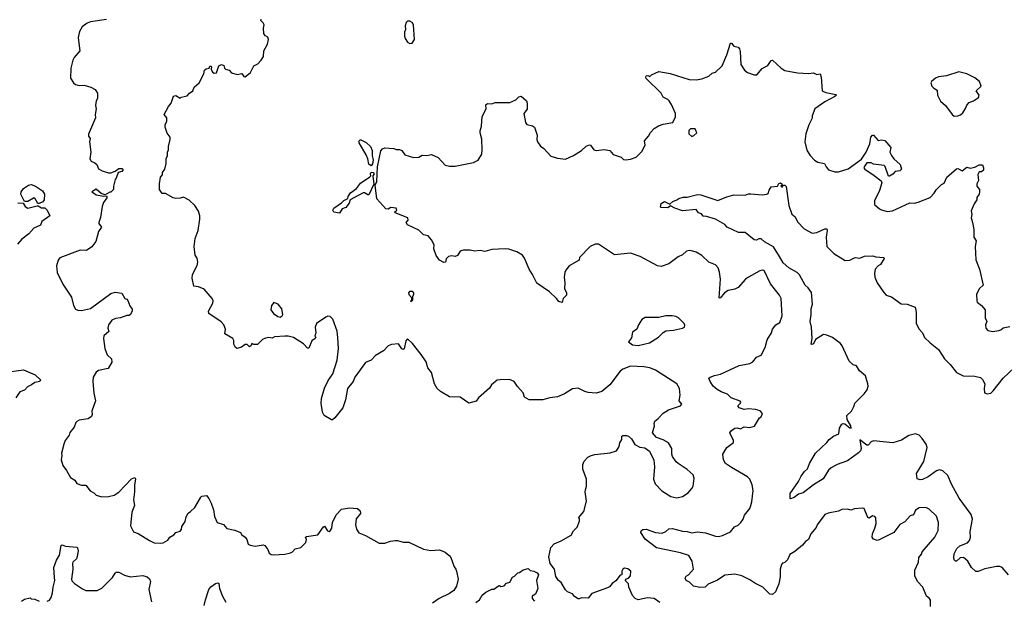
# Model space of a CAD drawing. Extents: x 1921360 to 2014538, y 768294 to 907744.
# Tile 366 of 412: x 1970833 to 1979495, y 890540 to 895650. Entities that reach past the tile are written whole.
import ezdxf

# ---------------------------------------------------------------- set-up
doc = ezdxf.new("R2010")
doc.units = 0

msp = doc.modelspace()

# ---------------------------------------------------------------- linework, layer by layer
at = {"layer": '0CON10XD'}
for points in [[(1971595, 895652), (1971455, 895632), (1971425, 895618.8), (1971383, 895587), (1971357.5, 895545), (1971347.5, 895495), (1971352.5, 895445), (1971362.5, 895375), (1971311.7, 895318.3), (1971298.8, 895295), (1971284, 895225), (1971278.8, 895135), (1971305, 895093.3), (1971325, 895078.8), (1971355, 895070), (1971400, 895075), (1971457.3, 895057.3), (1971496.4, 895036.4), (1971517.5, 895005), (1971517, 894957), (1971506.2, 894935), (1971500, 894895), (1971506.7, 894865), (1971496.7, 894815), (1971500, 894785), (1971437, 894643), (1971437.5, 894625), (1971452.5, 894605), (1971447.5, 894575), (1971457.5, 894485), (1971448.8, 894425), (1971462.5, 894405), (1971495, 894391.2), (1971511.2, 894375), (1971525, 894336.7), (1971559.5, 894319.5), (1971615, 894303.3), (1971635, 894303.3), (1971672.5, 894317.5), (1971705, 894340), (1971735, 894340), (1971740, 894335), (1971740, 894325), (1971730, 894315), (1971700, 894305), (1971682.5, 894255), (1971673.3, 894245), (1971657.5, 894185), (1971656.7, 894155), (1971635, 894132.5), (1971625, 894132.5), (1971585, 894110), (1971550.9, 894120.9), (1971505, 894160), (1971466.7, 894135), (1971489.4, 894119.4), (1971505, 894110), (1971572.5, 894097.5), (1971595, 894100), (1971600, 894095), (1971598.3, 894081.7), (1971569.5, 894040.5), (1971558.8, 894005), (1971545, 893910), (1971527.5, 893865), (1971527.5, 893855), (1971553.3, 893825), (1971526.2, 893785), (1971501.7, 893698.3), (1971468.3, 893651.7), (1971421.7, 893618.3), (1971365, 893621.4), (1971185.5, 893554.5), (1971170.8, 893535), (1971155.7, 893485), (1971161.4, 893425), (1971213.6, 893323.6), (1971287, 893207), (1971306.7, 893135), (1971323, 893103), (1971343, 893093), (1971375, 893090), (1971455, 893107.5), (1971635, 893241.2), (1971672.5, 893252.5), (1971731.7, 893241.7), (1971757, 893197), (1971775, 893190), (1971785, 893177.5), (1971801.2, 893131.2), (1971821.7, 893101.7), (1971821.7, 893088.3), (1971807.5, 893055), (1971795, 893047.5), (1971775, 893046.7), (1971720, 893025), (1971675, 893018.8), (1971643.2, 893006.8), (1971613.8, 892965), (1971608.8, 892935), (1971616.7, 892905), (1971572.2, 892867.8), (1971569.4, 892845), (1971581.2, 892755), (1971600.8, 892700.8), (1971640, 892665), (1971643.3, 892635), (1971610.8, 892579.2), (1971525, 892563.8), (1971505, 892547.5), (1971478.8, 892505), (1971476.2, 892465), (1971484.1, 892364.1), (1971500.8, 892295), (1971466.7, 892205), (1971470, 892175), (1971463.6, 892156.4), (1971435, 892136.7), (1971355, 892126.7), (1971336.1, 892113.9), (1971326.4, 892103.6), (1971312.5, 892065), (1971275, 892017.5), (1971267.7, 891992.3), (1971233.8, 891945), (1971220, 891915), (1971200, 891835), (1971203.3, 891815), (1971197.5, 891775), (1971213.3, 891725), (1971243, 891683), (1971280.7, 891620.7), (1971316.4, 891596.4), (1971335, 891567.5), (1971375, 891552.5), (1971415, 891553.3), (1971453, 891503), (1971485, 891486.2), (1971505, 891464), (1971555, 891450), (1971615, 891454.2), (1971663.3, 891465), (1971705, 891491.2), (1971815, 891607.5), (1971845, 891620), (1971852, 891605), (1971841.4, 891555), (1971843.3, 891495), (1971834.3, 891425), (1971844, 891375), (1971819.2, 891315), (1971808.8, 891195), (1971835, 891143.3), (1971875, 891128.8), (1971973.3, 891065), (1972015, 891046), (1972075, 891041.2), (1972093.6, 891046.4), (1972135, 891070), (1972155, 891096.7), (1972187.5, 891115), (1972207.5, 891135), (1972245, 891148.8), (1972255.8, 891164.2), (1972260.5, 891189.5), (1972287.3, 891232.7), (1972296, 891275), (1972314.5, 891305.5), (1972335, 891322.5), (1972372.6, 891357.4), (1972425, 891448.8), (1972435, 891456), (1972475, 891462.5), (1972497, 891437), (1972517.5, 891395), (1972538, 891335), (1972546.1, 891276.1), (1972570, 891225), (1972626.1, 891206.1), (1972655, 891172.5), (1972725, 891157.5), (1972775, 891136), (1972785.8, 891115.8), (1972815, 891096.7), (1972830, 891075), (1972843.3, 891035), (1972860, 891025), (1972905, 891016.7), (1972975, 891026.7), (1972990.7, 891020.7), (1973015.9, 890985.9), (1973026.7, 890955), (1973044.2, 890944.2), (1973065, 890941.2), (1973165, 890946.7), (1973215, 890956.2), (1973233.3, 890965), (1973256.4, 890993.6), (1973307.5, 891005), (1973350.7, 891049.3), (1973356.7, 891075), (1973347.5, 891095), (1973355, 891102.5), (1973455.4, 891114.6), (1973505, 891186.7), (1973515, 891192.5), (1973539.7, 891149.7), (1973555, 891144), (1973565, 891150), (1973580, 891175), (1973583.8, 891225), (1973616.6, 891293.4), (1973665, 891341.2), (1973735, 891353.3), (1973805, 891347.5), (1973828.3, 891328.3), (1973830, 891305), (1973794.2, 891255.8), (1973785.7, 891205), (1973794.5, 891164.5), (1973815, 891132.5), (1973875, 891108.8), (1973995, 891042), (1974045, 891041.2), (1974095, 891060), (1974135, 891066.7), (1974155, 891066.7), (1974210.5, 891050.5), (1974255, 891050), (1974385, 890990.8), (1974449.1, 890979.1), (1974525, 890984.2), (1974575, 890962), (1974611.2, 890935), (1974626, 890915), (1974654, 890835), (1974670, 890815), (1974676.2, 890795), (1974688.8, 890725), (1974676, 890665), (1974653.3, 890625), (1974615, 890598.8), (1974524.3, 890555.7), (1974463.3, 890515)], [(1972515, 895240), (1972520, 895235), (1972517.5, 895215), (1972529.3, 895189.3), (1972545, 895180), (1972565, 895183.3), (1972583.8, 895245), (1972607.3, 895257.3), (1972627.5, 895247.5), (1972634.1, 895224.1), (1972643.6, 895213.6), (1972676.1, 895206.1), (1972695, 895182.5), (1972745, 895167.5), (1972787, 895177), (1972805, 895150), (1972815, 895147.5), (1972862.5, 895185), (1972893.3, 895245), (1972927.3, 895262.7), (1972957.5, 895295), (1972976.2, 895325), (1972980, 895375), (1973013.9, 895436.1), (1973022.5, 895475), (1973015, 895497.5), (1972995, 895507.5), (1972981.2, 895525), (1972976.7, 895575), (1972983.3, 895605), (1972975, 895622.5), (1972953.3, 895643.3), (1972956.7, 895655)], [(1974265, 895440), (1974285, 895442.5), (1974306.4, 895476.4), (1974296.2, 895605), (1974285, 895626.7), (1974265, 895636.7), (1974245, 895636.7), (1974232.5, 895625), (1974222.5, 895595), (1974227.5, 895565), (1974218.3, 895541.7), (1974217.5, 895505), (1974223.3, 895485), (1974245, 895452.5), (1974265, 895440)], [(1978261.7, 891348.3), (1978245, 891352), (1978176.1, 891343.9), (1978143.9, 891333.9), (1978115, 891341.2), (1978065, 891340), (1978035, 891323.8), (1977945, 891307.5), (1977916, 891295), (1977850, 891205), (1977840.5, 891179.5), (1977793.8, 891125), (1977773.3, 891075), (1977745, 891056.2), (1977720, 891025), (1977651.7, 890968.3), (1977608.3, 890941.7), (1977586.7, 890895), (1977565, 890873.3), (1977545, 890866.7), (1977533.8, 890855), (1977523.8, 890815), (1977523.8, 890745), (1977512, 890685), (1977481.2, 890615), (1977455, 890591.2), (1977432.7, 890592.7), (1977371.2, 890655), (1977299.7, 890689.7), (1977255, 890720), (1977185.5, 890755.5), (1977125, 890770.6), (1977035, 890760.8), (1976973.2, 890716.8), (1976889.1, 890680.9), (1976863.8, 890655), (1976815, 890651.9), (1976760, 890665), (1976725, 890700), (1976697.5, 890715), (1976687.5, 890735), (1976697, 890753), (1976715.7, 890764.3), (1976760, 890815), (1976747.5, 890885), (1976720, 890935), (1976645, 890957.5), (1976435, 891001.4), (1976335, 891078.8), (1976296.7, 891135), (1976299.3, 891150.7), (1976315, 891163.3), (1976345, 891166.2), (1976425, 891136.2), (1976485, 891131.2), (1976516.7, 891145), (1976545, 891168), (1976575, 891171.2), (1976665, 891147.1), (1976705, 891145.6), (1976745, 891134.3), (1976795, 891142.9), (1976865, 891134.4), (1976955, 891103.1), (1976979.1, 891100.9), (1977015, 891108.6), (1977085, 891141.4), (1977122.5, 891185), (1977155, 891200), (1977178.1, 891225), (1977197.6, 891252.4), (1977210.6, 891289.4), (1977255, 891348.8), (1977265.4, 891374.6), (1977274.4, 891405), (1977285.6, 891505), (1977277.1, 891555), (1977255.8, 891605), (1977235, 891625.8), (1977095, 891707.5), (1977042.5, 891745), (1977025.6, 891775), (1977019.4, 891825), (1977053.8, 891885), (1977112.5, 891927.5), (1977111.2, 891945), (1977081.2, 892015), (1977096.2, 892035), (1977125, 892055.7), (1977145, 892057.5), (1977175, 892050), (1977205, 892066.2), (1977255, 892062), (1977296.1, 892073.9), (1977342.5, 892145), (1977356.7, 892155), (1977367.5, 892185), (1977347, 892207), (1977305, 892220), (1977245, 892226.2), (1977205, 892218.8), (1977162.5, 892235), (1977152.5, 892245), (1977152.5, 892255), (1977173.3, 892275), (1977176.7, 892285), (1977171.7, 892291.7), (1977093.3, 892323.3), (1977058.8, 892355), (1977005, 892375.6), (1976968.8, 892395), (1976933.8, 892425), (1976906, 892465), (1976896.7, 892495), (1976907.5, 892505), (1976945, 892518.8), (1976998.8, 892531.2), (1977163.6, 892606.4), (1977256.8, 892623.2), (1977281.4, 892638.6), (1977315, 892678.8), (1977355, 892696.7), (1977392, 892765), (1977408.3, 892831.7), (1977446.7, 892895), (1977456.2, 892925), (1977484.3, 892965.7), (1977518.8, 892985), (1977540, 893045), (1977532.5, 893195), (1977515.8, 893225), (1977437.1, 893325), (1977383.6, 893443.6), (1977366.4, 893446.4), (1977345, 893440.8), (1977243.8, 893385), (1977218.8, 893365), (1977155, 893292.5), (1977125, 893277.5), (1977065, 893266.7), (1977032.5, 893245), (1976995, 893200), (1976985, 893202.5), (1976996.7, 893366.7), (1976988.7, 893428.7), (1976976.4, 893466.4), (1976953.2, 893493.2), (1976895, 893515.7), (1976832.5, 893575), (1976785, 893604.3), (1976755, 893614.2), (1976725, 893618), (1976698, 893612), (1976665, 893580.8), (1976625, 893562.5), (1976545, 893500), (1976475, 893477.5), (1976443.7, 893483.7), (1976292.5, 893565), (1976205, 893595.7), (1976065, 893581.2), (1975925, 893673.3), (1975895, 893673.3), (1975852.5, 893655), (1975758.3, 893558.3), (1975753.3, 893535), (1975667.3, 893482.7), (1975636.2, 893445), (1975627.5, 893425), (1975622, 893385), (1975630, 893335), (1975626.7, 893285), (1975643.3, 893245), (1975643.6, 893226.4), (1975612.9, 893197.1), (1975605, 893162), (1975575, 893170), (1975556.6, 893196.6), (1975493.8, 893255), (1975381.7, 893331.7), (1975345, 893407.5), (1975314, 893455), (1975275, 893552.5), (1975255, 893576.7), (1975206.8, 893606.8), (1975135, 893630.8), (1975105, 893634), (1974985, 893626.2), (1974925, 893608.6), (1974885, 893618), (1974835, 893612.5), (1974795, 893622.5), (1974738.3, 893621.7), (1974707, 893613), (1974685, 893573.3), (1974665, 893566.7), (1974635, 893572.5), (1974605, 893566.7), (1974583.3, 893545), (1974578.8, 893515), (1974565, 893512.5), (1974525, 893533.3), (1974496.7, 893575), (1974477, 893633), (1974479.3, 893669.3), (1974455, 893712.5), (1974425, 893747.5), (1974385, 893757.5), (1974345, 893797.5), (1974245, 893843.3), (1974233.3, 893865), (1974250, 893885), (1974247.5, 893905), (1974135, 893950), (1974130, 893955), (1974150, 893975), (1974145, 893990), (1974096.4, 893996.4), (1974075, 893983.3), (1974055, 893986.7), (1973975, 894072.5), (1973961.2, 894195), (1973975.6, 894225), (1973980, 894355), (1974011.2, 894495), (1974025, 894513.3), (1974045, 894521.2), (1974125, 894516.7), (1974145, 894507.5), (1974175, 894506.7), (1974195, 894497.5), (1974221.7, 894461.7), (1974296.4, 894436.4), (1974345, 894441.2), (1974372.3, 894457.7), (1974415, 894456.2), (1974455, 894463.3), (1974515, 894437.5), (1974575, 894370), (1974615, 894361.2), (1974665, 894362), (1974825, 894393.3), (1974867.5, 894415), (1974897, 894467), (1974902.5, 894505), (1974898.3, 894598.3), (1974882.5, 894655), (1974883, 894673), (1974896.1, 894713.9), (1974900.7, 894799.3), (1974937.5, 894865), (1974935, 894900), (1974948.3, 894911.7), (1974985, 894910), (1975015, 894920), (1975145, 894920), (1975196.1, 894943.9), (1975225, 894972.5), (1975245, 894976.7), (1975290, 894935), (1975296.7, 894915), (1975296.4, 894863.6), (1975267.5, 894825), (1975282.5, 894745), (1975295, 894727.5), (1975345, 894717.5), (1975363, 894703), (1975386, 894635), (1975381.2, 894595), (1975388, 894575), (1975415, 894536.2), (1975445, 894515.8), (1975505, 894450), (1975565, 894430), (1975635, 894422), (1975705.7, 894454.3), (1975775, 894497.5), (1975815, 894536), (1975845, 894548.8), (1975855, 894546.7), (1975885, 894506.2), (1975905, 894498), (1975975, 894508), (1976025, 894497.5), (1976054.4, 894464.4), (1976125, 894441.2), (1976145, 894420), (1976165, 894415.8), (1976205, 894422.5), (1976255, 894438.8), (1976305, 894488.8), (1976335.8, 894545), (1976328.8, 894585), (1976363.8, 894625), (1976381.2, 894658.8), (1976415, 894693.3), (1976454.1, 894715.9), (1976495, 894730), (1976580, 894745), (1976602.5, 894795), (1976602.5, 894825), (1976567.5, 894905), (1976545.8, 894935.8), (1976535, 894948.8), (1976495, 894967.5), (1976476.7, 895005), (1976345, 895132.5), (1976340, 895145), (1976343.3, 895156.7), (1976359.3, 895159.3), (1976375, 895150), (1976390, 895165), (1976455, 895193.3), (1976555.7, 895175.7), (1976723.9, 895123.9), (1976785, 895121.2), (1976835, 895131.2), (1976895, 895154.4), (1976925, 895178.8), (1976955, 895187.5), (1977013.3, 895245), (1977055, 895340), (1977085, 895443.3), (1977095, 895443.3), (1977115, 895416.7), (1977155, 895407.5), (1977165, 895392.5), (1977171.7, 895371.7), (1977175.6, 895255.6), (1977208, 895205), (1977235, 895186), (1977295, 895166), (1977317.5, 895165), (1977365, 895220), (1977415, 895246), (1977445, 895291.2), (1977455, 895293.3), (1977532.5, 895225), (1977565, 895203.8), (1977675, 895181.4), (1977775, 895175.8), (1977815, 895183.3), (1977845, 895166.7), (1977875, 895173.3), (1977883.3, 895145), (1977894, 895024), (1977925, 895008.1), (1978013, 894993), (1978017.5, 894985), (1978003.3, 894975), (1977915, 894928), (1977828.8, 894865), (1977806, 894805), (1977805, 894782.5), (1977775.8, 894725), (1977748, 894645), (1977740.8, 894575), (1977752, 894525), (1977762, 894495), (1977786, 894455), (1977825, 894413.8), (1977855.9, 894395.9), (1977914.1, 894384.1), (1977926.7, 894355), (1977949.3, 894329.3), (1978005, 894311.2), (1978035, 894311.2), (1978122.7, 894337.3), (1978237.7, 894422.3), (1978278.8, 894485), (1978311.7, 894558.3), (1978322, 894615), (1978335, 894633.3), (1978345, 894633.3), (1978385, 894586.7), (1978416.7, 894593.3), (1978445, 894586.2), (1978497.5, 894525), (1978488.8, 894485), (1978501.2, 894455), (1978523.8, 894425), (1978577.5, 894375), (1978590, 894335), (1978575, 894320), (1978536.2, 894313.8), (1978515, 894290), (1978485, 894272.5), (1978475, 894272.5), (1978447, 894357), (1978437, 894367), (1978345, 894380), (1978325, 894390), (1978285, 894390), (1978262.5, 894355), (1978260, 894345), (1978267.5, 894335), (1978350.2, 894280.2), (1978410.5, 894230.5), (1978416.7, 894215), (1978398, 894148), (1978353.8, 894055), (1978353.3, 894025), (1978395.7, 893985.7), (1978415, 893975.8), (1978465, 893962.5), (1978512.7, 893967.3), (1978665, 894037.1), (1978705, 894035.8), (1978737, 894043), (1978842.5, 894085), (1978877.3, 894122.7), (1978895, 894153.3), (1978941.7, 894198.3), (1978965, 894210), (1978990, 894265), (1979075, 894336.7), (1979085, 894340), (1979125, 894320), (1979165, 894352.5), (1979196.1, 894343.9), (1979237, 894353), (1979275, 894372.5), (1979301.7, 894371.7), (1979312.5, 894345), (1979312.5, 894325), (1979295, 894312.5), (1979275, 894310), (1979261.2, 894288.8), (1979267.5, 894235), (1979253.8, 894205), (1979253.3, 894185), (1979277, 894157), (1979277.5, 894135), (1979272.5, 894115), (1979252.5, 894085), (1979252.5, 894065), (1979229.3, 894030.7), (1979202.3, 893967.7), (1979208, 893935), (1979202, 893905), (1979216.2, 893865), (1979226.1, 893803.9), (1979225.9, 893735.9), (1979248.8, 893705), (1979238, 893655), (1979244.2, 893535.8), (1979275.7, 893455), (1979309.4, 893315), (1979277.1, 893285), (1979249.2, 893235), (1979252.5, 893175), (1979256.2, 893165), (1979293.3, 893135), (1979326.7, 893095), (1979327.5, 893025), (1979340, 892995), (1979330, 892965), (1979332.5, 892935), (1979350, 892915), (1979395, 892906.7), (1979446.4, 892913.6), (1979465, 892920), (1979485, 892936.7), (1979545, 892949.2)], [(1976465, 890520.8), (1976415, 890554.2), (1976355, 890560), (1976275, 890544), (1976246.7, 890555), (1976222.7, 890582.7), (1976192.5, 890655), (1976187.5, 890685), (1976160, 890715), (1976171.7, 890728.3), (1976190, 890735), (1976207.5, 890755), (1976210, 890795), (1976183.6, 890816.4), (1976155, 890823.3), (1976140, 890815), (1976130, 890795), (1976130, 890765), (1976115, 890760), (1976078.3, 890711.7), (1976045, 890687.5), (1976020.5, 890659.5), (1976005, 890648.8), (1975865, 890600), (1975833, 890557), (1975775, 890562.5), (1975755, 890552.5), (1975745, 890553.8), (1975715, 890573.3), (1975695, 890596.7), (1975652.5, 890615), (1975635, 890632.5), (1975595, 890697.5), (1975573.6, 890713.6), (1975548.3, 890748.3), (1975536.7, 890815), (1975500, 890865), (1975487, 890923), (1975504.2, 891005.8), (1975535, 891037.5), (1975595, 891062.9), (1975685.8, 891114.2), (1975705, 891150), (1975736.1, 891183.9), (1975757.5, 891235), (1975757, 891257), (1975750, 891265), (1975795, 891320), (1975817.9, 891412.1), (1975808.1, 891495), (1975811.7, 891511.7), (1975820, 891545), (1975818.1, 891605), (1975786, 891695), (1975786.7, 891735), (1975800, 891765), (1975830.5, 891799.5), (1975860, 891815), (1975893.6, 891823.6), (1976027, 891837), (1976082.5, 891855), (1976107, 891893), (1976112.5, 891925), (1976130, 891955), (1976130, 891985), (1976138.3, 891991.7), (1976171.7, 891991.7), (1976190, 891985), (1976215, 891960), (1976245, 891912.5), (1976288.3, 891888.3), (1976331.7, 891881.7), (1976372.3, 891852.3), (1976413, 891773), (1976418.8, 891715), (1976410, 891605), (1976422, 891565), (1976482.1, 891502.1), (1976562.6, 891452.6), (1976615, 891441.4), (1976665, 891452), (1976713.3, 891485), (1976747.3, 891522.7), (1976758.8, 891545), (1976766.7, 891615), (1976758.8, 891645), (1976705, 891692), (1976624.3, 891744.3), (1976607.7, 891757.7), (1976576.2, 891805), (1976570, 891825), (1976570, 891875), (1976541.2, 891925), (1976495, 891953.3), (1976435, 891973.3), (1976400, 892015), (1976416.2, 892075), (1976413.8, 892095), (1976420, 892115), (1976451.2, 892138.8), (1976492.4, 892187.6), (1976540, 892215), (1976645, 892252), (1976656.7, 892265), (1976634.2, 892295), (1976643.1, 892345), (1976637.5, 892405), (1976613.8, 892445), (1976425, 892564), (1976375, 892586), (1976325, 892596), (1976205, 892600), (1976140, 892575), (1976115, 892557.5), (1976025, 892437.5), (1975953.6, 892376.4), (1975903.9, 892363.9), (1975835, 892370), (1975805, 892376.7), (1975746.1, 892406.1), (1975695, 892401.2), (1975625, 892358), (1975565, 892330), (1975497, 892323), (1975435, 892303.8), (1975315, 892304), (1975275, 892327.5), (1975263.3, 892365), (1975211.4, 892421.4), (1975182.5, 892465), (1975143, 892483), (1975059.3, 892480.7), (1975034.1, 892475.9), (1974982.3, 892437.7), (1974965, 892407.5), (1974868.3, 892321.7), (1974848.3, 892291.7), (1974785, 892276.2), (1974707.3, 892327.3), (1974615, 892330), (1974535, 892376.7), (1974505, 892403.8), (1974481.4, 892445), (1974454.3, 892545), (1974422.9, 892585), (1974407.8, 892637.8), (1974365, 892703.3), (1974289.7, 892799.7), (1974245, 892842.5), (1974231.2, 892825), (1974215.9, 892754.1), (1974205, 892747.5), (1974193.9, 892753.9), (1974165, 892797.5), (1974105, 892790), (1974075, 892780), (1974032.5, 892735), (1973964.2, 892695.8), (1973925.6, 892654.4), (1973875, 892633.3), (1973781.2, 892505), (1973767.5, 892465), (1973716.2, 892405), (1973700, 892305), (1973675, 892232.5), (1973603.9, 892146.1), (1973585, 892127.5), (1973575, 892127.5), (1973512.5, 892165), (1973497.5, 892195), (1973483.8, 892275), (1973488.8, 892315), (1973515, 892407.5), (1973546.2, 892475), (1973586.8, 892533.2), (1973626.8, 892653.2), (1973637.8, 892755), (1973631.8, 892851.8), (1973625, 892907.5), (1973586.2, 893015), (1973565, 893036.7), (1973545, 893040), (1973525, 893033.3), (1973442.5, 892975), (1973432.5, 892945), (1973436.7, 892895), (1973430, 892865), (1973436.7, 892855), (1973432.5, 892845), (1973402.5, 892825), (1973375, 892760), (1973365, 892760), (1973328.3, 892798.3), (1973241.7, 892851.7), (1973195, 892863.3), (1973165, 892863.3), (1973075, 892857.5), (1973055, 892847.5), (1973025, 892852.5), (1972995, 892847.5), (1972970, 892835), (1972925, 892792.5), (1972892.5, 892792.5), (1972875, 892800), (1972868.3, 892781.7), (1972855, 892770), (1972835, 892790), (1972815, 892792.5), (1972783.3, 892766.7), (1972745, 892757.5), (1972732.5, 892765), (1972717.5, 892795), (1972716.2, 892826.2), (1972707.5, 892845), (1972637.5, 892885), (1972644.2, 892925.8), (1972630, 892965), (1972605, 892990.5), (1972496.2, 893065), (1972493.8, 893085), (1972533.3, 893155), (1972536.2, 893175), (1972525, 893197.5), (1972455, 893277.5), (1972405, 893300), (1972363.3, 893305), (1972350, 893375), (1972353.8, 893405), (1972365, 893430), (1972393.6, 893486.4), (1972401.2, 893515), (1972395, 893550), (1972377, 893577), (1972368, 893655), (1972377.5, 893725), (1972404, 893795), (1972417.1, 893895), (1972417.5, 893925), (1972406.7, 893965), (1972372.5, 894015), (1972325, 894062.5), (1972275, 894088.8), (1972245, 894078.8), (1972205, 894076.7), (1972183.6, 894083.6), (1972115, 894120), (1972085, 894120), (1972063.3, 894155), (1972061.2, 894205), (1972070, 894265), (1972090, 894285), (1972090, 894305), (1972110, 894335), (1972120, 894385), (1972120, 894425), (1972132.5, 894455), (1972132.5, 894485), (1972142.5, 894505), (1972143, 894533), (1972157.5, 894595), (1972157.5, 894615), (1972131.2, 894651.2), (1972112.5, 894705), (1972113, 894727), (1972127.5, 894755), (1972127.5, 894785), (1972102.5, 894815), (1972142.5, 894885), (1972166.7, 894915), (1972185, 894976.7), (1972205, 894983.3), (1972245, 894960), (1972253, 894967), (1972305, 894980), (1972327.5, 895005), (1972355.9, 895024.1), (1972367.5, 895055), (1972412.5, 895095), (1972452.5, 895175), (1972460, 895205), (1972473, 895217), (1972500, 895225), (1972505, 895240), (1972515, 895240)], [(1979055, 894801.2), (1979085, 894803.3), (1979108.3, 894811.7), (1979129.5, 894830.5), (1979155, 894867.5), (1979165, 894897.5), (1979185, 894920), (1979223.6, 894936.4), (1979266.7, 894965), (1979273.3, 894985), (1979246.7, 895025), (1979292.5, 895065), (1979275.8, 895105.8), (1979235, 895138.8), (1979165, 895173.8), (1979095, 895191.2), (1978985, 895156.7), (1978915, 895147.5), (1978890, 895135), (1978853.6, 895106.4), (1978847.5, 895095), (1978856.7, 895065), (1978875, 895046.7), (1978905, 895030), (1978906.7, 894985), (1978935, 894933.3), (1978976.2, 894895), (1979035, 894816.2), (1979055, 894801.2)], [(1976745, 894622.5), (1976765, 894630), (1976790, 894655), (1976775, 894690), (1976735, 894690), (1976720, 894675), (1976720, 894645), (1976745, 894622.5)], [(1973925, 894363.3), (1973905, 894377.5), (1973896.7, 894425), (1973881.7, 894461.7), (1973818.8, 894565), (1973816.7, 894575), (1973825, 894592.5), (1973835, 894593.3), (1973880, 894570), (1973917.5, 894535), (1973935, 894500), (1973934, 894455), (1973942.9, 894415), (1973937.3, 894382.7), (1973925, 894363.3)], [(1973645, 893946.7), (1973595, 893957.5), (1973586.7, 893975), (1973595, 893992.5), (1973663.1, 894036.9), (1973685, 894058), (1973720, 894075), (1973721.2, 894095), (1973743.4, 894126.6), (1973797, 894163), (1973830, 894210), (1973914.2, 894265.8), (1973921.2, 894275), (1973918.6, 894295), (1973925, 894308), (1973941.2, 894305), (1973950, 894295), (1973940, 894275), (1973947.7, 894202.3), (1973905, 894107.5), (1973895, 894107.5), (1973865, 894127.5), (1973855, 894126.7), (1973740, 894065), (1973730.8, 894035), (1973702.9, 893997.1), (1973670, 893985), (1973645, 893946.7)], [(1970991.7, 894031.7), (1970965, 894080), (1970955, 894080), (1970905, 894050), (1970875, 894050), (1970844.1, 894115), (1970846.9, 894135), (1970864.8, 894165.2), (1970908.8, 894195), (1970935, 894198.5), (1970971.2, 894185), (1971032, 894145), (1971050.6, 894115), (1971047.8, 894065), (1971035, 894046.7), (1971005, 894032.5), (1970991.7, 894031.7)], [(1979531.1, 890765), (1979475, 890828.5), (1979455, 890836.9), (1979425, 890837.9), (1979325, 890817.8), (1979265, 890792.9), (1979245, 890791.9), (1979207, 890827), (1979174.3, 890885), (1979135, 890917.5), (1979105.4, 890914.6), (1979075, 890883.3), (1979065, 890883.3), (1979055, 890896.7), (1979050.6, 890915), (1979055, 890947.5), (1979077.5, 890995), (1979105, 891017.9), (1979172, 891045), (1979189.5, 891065), (1979197.4, 891092.6), (1979195.4, 891145), (1979213.8, 891255), (1979203.5, 891295), (1979097.6, 891437.6), (1979031.4, 891561.4), (1978999.2, 891639.2), (1978955, 891680.6), (1978925, 891688.5), (1978899.4, 891680.6), (1978825, 891627.1), (1978775, 891604.3), (1978755, 891600.8), (1978728, 891608), (1978722.5, 891655), (1978787.8, 891762.2), (1978816.2, 891885), (1978807.1, 891915), (1978771.8, 891965), (1978745, 891993.3), (1978715, 892005.5), (1978655, 891990.9), (1978589.7, 891950.3), (1978515, 891924.6), (1978345, 891942), (1978325, 891933.8), (1978296.7, 891905), (1978285, 891904), (1978225, 891952.5), (1978234.4, 891875), (1978229.2, 891855), (1978213.3, 891836.7), (1978115, 891766.2), (1978025.3, 891734.7), (1977973.2, 891706.8), (1977947.1, 891685), (1977900.3, 891609.7), (1977815, 891557.5), (1977725, 891486), (1977685, 891474.2), (1977645, 891443.3), (1977615, 891432.5), (1977610, 891435), (1977610.5, 891479.5), (1977685, 891586.7), (1977706.4, 891633.6), (1977737, 891673), (1977765, 891697.5), (1977780, 891745), (1977834.6, 891835.4), (1977935, 891928.8), (1977954.5, 891955.5), (1977993.3, 891985), (1978039.2, 892005), (1978044.3, 892055), (1978065, 892091.2), (1978076.1, 892096.1), (1978093, 892093), (1978135, 892058.8), (1978147.5, 892055), (1978145.5, 892075), (1978111.8, 892131.8), (1978110, 892165), (1978151.9, 892205), (1978172, 892245), (1978179.2, 892275), (1978263.4, 892356.6), (1978287.9, 892392.1), (1978296, 892425), (1978295.7, 892445.7), (1978272.9, 892515), (1978220.9, 892560.9), (1978195, 892604.2), (1978165, 892611.4), (1978129.5, 892645), (1978069.9, 892779.9), (1978055, 892800.6), (1977982.5, 892852.5), (1977935, 892874.3), (1977905, 892880), (1977833.8, 892835), (1977815, 892796.2), (1977805, 892790), (1977796.7, 892795), (1977804.4, 892845), (1977798.1, 892945), (1977787.1, 892995), (1977796.9, 893055), (1977795.6, 893104.4), (1977807.5, 893145), (1977798.3, 893248.3), (1977769.9, 893289.9), (1977743.1, 893315), (1977693.6, 893405), (1977671.5, 893425), (1977598.2, 893465), (1977548.8, 893508.8), (1977516, 893565), (1977465, 893652.1), (1977386.5, 893695), (1977355, 893720), (1977335, 893721.5), (1977315, 893710.9), (1977295, 893713.9), (1977215, 893776.7), (1977157.9, 893777.9), (1977056.2, 893825), (1977035, 893848.8), (1976955, 893895.6), (1976875, 893919.2), (1976845, 893922), (1976830, 893940), (1976805, 893950), (1976785, 893978.8), (1976665, 893969.2), (1976595, 893990), (1976557.5, 894012.5), (1976535, 893994.2), (1976475.9, 893995.9), (1976471.2, 894001.2), (1976477.6, 894032.4), (1976505, 894049.2), (1976553, 894027), (1976579.3, 894050.7), (1976615, 894063.3), (1976633, 894077), (1976670.7, 894089.3), (1976705, 894088.8), (1976795, 894110.6), (1976825, 894109.5), (1976965, 894061.2), (1976975, 894058.8), (1977055, 894092), (1977115, 894108.8), (1977215, 894106.2), (1977245, 894118), (1977265, 894118.8), (1977365, 894110), (1977406.4, 894113.6), (1977418.3, 894121.7), (1977425, 894150), (1977445, 894180), (1977500, 894185), (1977510.7, 894209.3), (1977525, 894213.3), (1977537.5, 894205), (1977540, 894195), (1977530, 894185), (1977535, 894180), (1977545, 894180), (1977548.3, 894191.7), (1977556.2, 894193.8), (1977565, 894194), (1977575, 894183.3), (1977598, 894015), (1977625, 893937.5), (1977655.8, 893915), (1977675, 893870), (1977735, 893808.8), (1977805, 893770), (1977845, 893776), (1977915, 893808), (1977935, 893810), (1977937.5, 893795), (1977927.1, 893735), (1977933.8, 893655), (1977995, 893593.3), (1978095, 893530), (1978135, 893533.3), (1978183.1, 893556.9), (1978225, 893551.9), (1978265, 893569.2), (1978337, 893573), (1978364.1, 893564.1), (1978435, 893556.2), (1978439.3, 893549.3), (1978405, 893496.7), (1978385, 893484), (1978360, 893455), (1978352.5, 893415), (1978356.2, 893385), (1978376, 893335), (1978435, 893248), (1978455, 893226), (1978501.2, 893211.2), (1978588.3, 893148.3), (1978640, 893145), (1978709.3, 893119.3), (1978720, 893075), (1978720, 892975), (1978745.8, 892925), (1978774.2, 892895), (1978792.6, 892852.6), (1978841.4, 892805), (1978915, 892748.6), (1978967.8, 892665), (1979018.6, 892615), (1979073.9, 892543.9), (1979134.4, 892514.4), (1979235, 892512.5), (1979285, 892500), (1979304.4, 892484.4), (1979322.5, 892445), (1979317.5, 892405), (1979321.2, 892365), (1979345, 892356.2), (1979375, 892364.3), (1979398, 892382), (1979483.8, 892495), (1979585, 892587.5)], [(1970816.9, 894036.9), (1970864, 894034), (1970881.9, 894005), (1970905, 893990.9), (1970985, 894012.5), (1970995, 894012.5), (1971023.3, 893993.3), (1971055, 893994.4), (1971075.8, 893975), (1971097.5, 893925), (1971026.7, 893875), (1971015, 893841.2), (1970955.7, 893814.3), (1970913.2, 893766.8), (1970852.5, 893717.5), (1970814.3, 893675)], [(1974275, 893170), (1974290, 893185), (1974290, 893215), (1974300, 893235), (1974300, 893245), (1974285, 893257.5), (1974263, 893257), (1974253.3, 893245), (1974255, 893232.5), (1974280, 893205), (1974280, 893180), (1974270, 893175), (1974275, 893170)], [(1973125, 893033.3), (1973142.5, 893045), (1973146.7, 893055), (1973140, 893105), (1973107.5, 893145), (1973068.3, 893161.7), (1973047.5, 893135), (1973043.3, 893095), (1973065, 893063.3), (1973105, 893036.7), (1973125, 893033.3)], [(1976275, 892783.3), (1976372.5, 892805), (1976452.5, 892855), (1976493.6, 892896.4), (1976518.3, 892911.7), (1976585, 892916.7), (1976665, 892933.8), (1976682.5, 892945), (1976685, 892960), (1976677.5, 892975), (1976627.5, 893025), (1976605, 893036.7), (1976573, 893043), (1976517, 893043), (1976455, 893030), (1976335, 893027.5), (1976305, 893010), (1976276.7, 892965), (1976262.5, 892925), (1976225, 892900), (1976215, 892850), (1976190, 892815), (1976225, 892787.5), (1976275, 892783.3)], [(1970693.9, 892546.1), (1970865, 892568.2), (1970968.8, 892525), (1971015, 892480), (1971010, 892465), (1970965, 892456.7), (1970936.7, 892435), (1970900.9, 892419.1), (1970875, 892390), (1970834.2, 892375), (1970798.8, 892321.2)], [(1978846.7, 890485), (1978845, 890540), (1978837.5, 890555), (1978811.2, 890575), (1978778.8, 890655), (1978732, 890705), (1978708.8, 890755), (1978708.8, 890805), (1978741.2, 890875), (1978744.1, 890915.9), (1978766.7, 890945), (1978771.2, 890965), (1978883.3, 891095), (1978913.8, 891155), (1978915.9, 891225.9), (1978898.8, 891278.8), (1978835, 891342.5), (1978805, 891357.5), (1978745, 891353.3), (1978715, 891333.3), (1978695, 891292.5), (1978666.4, 891283.6), (1978618.8, 891231.2), (1978575, 891206.2), (1978523.3, 891135), (1978395, 891070.8), (1978375, 891066.2), (1978345, 891078.8), (1978332, 891095), (1978334, 891125), (1978356.6, 891173.4), (1978367.5, 891215), (1978364.3, 891264.3), (1978355, 891276), (1978335, 891284), (1978305, 891262.5), (1978295, 891267.5), (1978261.7, 891348.3)], [(1971075, 890531.2), (1971095, 890540), (1971110, 890565), (1971120.8, 890605), (1971125.7, 890655), (1971141.9, 890715), (1971139.8, 890739.8), (1971132.4, 890827.6), (1971156.9, 890893.1), (1971183.4, 890936.6), (1971197, 891023), (1971205, 891027.5), (1971235, 891016.7), (1971335, 891007.5), (1971342.5, 891002.5), (1971346.2, 890975), (1971338.8, 890925), (1971333.3, 890905), (1971300, 890875), (1971296.2, 890865), (1971301.4, 890815), (1971287.3, 890725), (1971290.5, 890710.5), (1971315, 890687.3), (1971385, 890639.4), (1971415, 890625.7), (1971514.2, 890625.8), (1971555, 890646.2), (1971649.7, 890740.3), (1971671.2, 890778.8), (1971682.5, 890787.5), (1971705, 890788.1), (1971755, 890760.8), (1971805, 890746), (1971915, 890758.8), (1971955, 890746.2), (1971975, 890730), (1971982.9, 890705), (1971968.6, 890635), (1971992.9, 890525)], [(1974845, 890520), (1974877, 890543), (1974902.5, 890585), (1974935, 890612.5), (1974985, 890637.5), (1975005, 890637.5), (1975045, 890667.5), (1975055, 890670), (1975065, 890662.5), (1975095, 890667.5), (1975115, 890690), (1975145, 890700), (1975167, 890743), (1975185, 890752.5), (1975215, 890782.5), (1975230, 890785), (1975263, 890807), (1975305, 890820), (1975325, 890802.5), (1975355, 890797.5), (1975385, 890782.5), (1975396.7, 890765), (1975380, 890715), (1975392.5, 890645), (1975370, 890595), (1975340, 890575), (1975340, 890555), (1975361.7, 890531.7)], [(1972456.6, 890493.4), (1972466, 890545), (1972496, 890635), (1972515, 890658), (1972555, 890686.2), (1972575, 890693.3), (1972585, 890687.5), (1972591.2, 890645), (1972617.3, 890577.3), (1972645, 890523.3)], [(1970847.3, 890532.7), (1970875, 890550), (1970925, 890560), (1970933, 890553), (1970965, 890550), (1971005, 890532.5)]]:
    msp.add_lwpolyline(points, dxfattribs=at)

doc.saveas('drawing.dxf')
